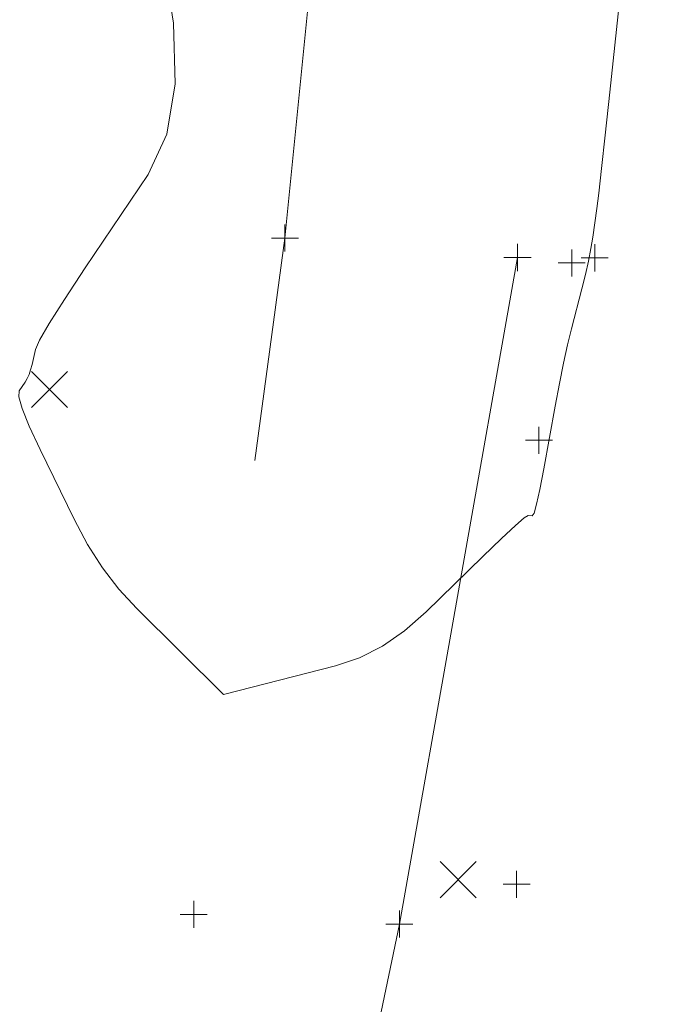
# Model space of a CAD drawing. Extents: x 1620613 to 1693141, y 557269 to 607790.
# Tile 970 of 1056: x 1620912 to 1620924, y 607283 to 607301. Entities that reach past the tile are written whole.
import ezdxf

# ---------------------------------------------------------------- set-up
doc = ezdxf.new("R2010")
doc.units = 0
doc.header["$LTSCALE"] = 10
doc.header["$MEASUREMENT"] = 0
for name, pattern in [('DGN Style 1', [4.415544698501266, 0.007346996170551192, -4.408197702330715]), ('DGN Style 2', [7.346996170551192, 4.408197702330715, -2.938798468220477]), ('DGN Style 3', [10.28579463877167, 7.346996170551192, -2.938798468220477]), ('DGN Style 4', [11.762540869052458, 5.877596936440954, -2.938798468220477, 0.007346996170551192, -2.938798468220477]), ('DGN Style 5', [5.142897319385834, 2.204098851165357, -2.938798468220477])]:
    doc.linetypes.add(name, pattern=pattern)
for name, color, linetype, lineweight in [('DT_X_Contour_Minor', 136, 'DGN Style 3', 0), ('PV_X_COP', 4, 'DGN Style 4', 0), ('PV_X_Curb', 120, 'DGN Style 1', 0), ('PV_X_Walk', 120, 'DGN Style 5', 0), ('SV_X_Random_Point (Construction)', 7, 'Continuous', 0), ('SV_X_Top_of_Bank', 97, 'DGN Style 2', 0)]:
    doc.layers.add(name, color=color, linetype=linetype, lineweight=lineweight)
doc.layers.add('PM_X_Surveyed_Line', color=1, linetype='Continuous', lineweight=30, plot=False)
doc.layers.add('SV_X_Shot_Marker (Construction)', color=2, linetype='Continuous', lineweight=0, transparency=0.5)

# ---------------------------------------------------------------- blocks, each defined once
blk = doc.blocks.new('SVPT_442')
at = {"layer": 'SV_X_Shot_Marker (Construction)', "transparency": 33554495}
for p, q in [((0, 0.02499999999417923), (0, -0.02500000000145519)), ((-0.02499999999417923, -7.275957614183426e-12), (0.02499999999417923, -7.275957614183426e-12))]:
    blk.add_line(p, q, dxfattribs=at)
blk.add_point((0, -7.275957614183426e-12), dxfattribs=at)
blk = doc.blocks.new('SVPT_443')
at = {"layer": 'SV_X_Shot_Marker (Construction)', "transparency": 33554495}
for p, q in [((2.91038304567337e-11, 0.02500000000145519), (2.91038304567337e-11, -0.02499999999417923)), ((-0.02499999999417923, 7.275957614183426e-12), (0.02500000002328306, 7.275957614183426e-12))]:
    blk.add_line(p, q, dxfattribs=at)
blk.add_point((2.91038304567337e-11, 7.275957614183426e-12), dxfattribs=at)
blk = doc.blocks.new('SVPT_444')
at = {"layer": 'SV_X_Shot_Marker (Construction)', "transparency": 33554495}
for p, q in [((0, 0.02500000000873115), (0, -0.02499999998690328)), ((-0.02499999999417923, 7.275957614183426e-12), (0.02499999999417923, 7.275957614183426e-12))]:
    blk.add_line(p, q, dxfattribs=at)
blk.add_point((0, 7.275957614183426e-12), dxfattribs=at)
blk = doc.blocks.new('SVPT_445')
at = {"layer": 'SV_X_Shot_Marker (Construction)', "transparency": 33554495}
for p, q in [((0, 0.02500000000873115), (0, -0.02499999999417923)), ((-0.02499999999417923, 7.275957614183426e-12), (0.02499999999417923, 7.275957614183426e-12))]:
    blk.add_line(p, q, dxfattribs=at)
blk.add_point((0, 7.275957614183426e-12), dxfattribs=at)
blk = doc.blocks.new('SVPT_446')
at = {"layer": 'SV_X_Shot_Marker (Construction)', "transparency": 33554495}
for p, q in [((0, 0.02500000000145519), (0, -0.02499999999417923)), ((-0.02499999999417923, 0), (0.02499999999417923, 0))]:
    blk.add_line(p, q, dxfattribs=at)
blk.add_point((0, 0), dxfattribs=at)
blk = doc.blocks.new('SVPT_447')
at = {"layer": 'SV_X_Shot_Marker (Construction)', "transparency": 33554495}
for p, q in [((0, 0.02500000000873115), (0, -0.02499999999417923)), ((-0.02499999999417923, 7.275957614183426e-12), (0.02499999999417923, 7.275957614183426e-12))]:
    blk.add_line(p, q, dxfattribs=at)
blk.add_point((0, 7.275957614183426e-12), dxfattribs=at)
blk = doc.blocks.new('SVPT_448')
at = {"layer": 'SV_X_Shot_Marker (Construction)', "transparency": 33554495}
for p, q in [((0, 0.02500000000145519), (0, -0.02499999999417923)), ((-0.02499999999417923, 7.275957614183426e-12), (0.02499999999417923, 7.275957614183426e-12))]:
    blk.add_line(p, q, dxfattribs=at)
blk.add_point((0, 7.275957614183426e-12), dxfattribs=at)
blk = doc.blocks.new('SVPT_449')
at = {"layer": 'SV_X_Shot_Marker (Construction)', "transparency": 33554495}
for p, q in [((0, 0.02500000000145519), (0, -0.02500000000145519)), ((-0.02499999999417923, 0), (0.02499999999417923, 0))]:
    blk.add_line(p, q, dxfattribs=at)
blk.add_point((0, 0), dxfattribs=at)
blk = doc.blocks.new('X_78')
at = {"layer": 'SV_X_Random_Point (Construction)', "color": 7, "linetype": 'Continuous', "lineweight": 0, "transparency": 33554559}
for p, q in [((-0.03333333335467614, -0.03337499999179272), (0.03333333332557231, 0.03337500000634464)), ((-0.03333333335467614, 0.03337500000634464), (0.03333333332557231, -0.03337499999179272))]:
    blk.add_line(p, q, dxfattribs=at)
blk = doc.blocks.new('X_83')
at = {"layer": 'SV_X_Random_Point (Construction)', "color": 7, "linetype": 'Continuous', "lineweight": 0, "transparency": 33554559}
for p, q in [((-0.03333333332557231, -0.03337499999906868), (0.03333333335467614, 0.03337500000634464)), ((-0.03333333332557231, 0.03337500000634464), (0.03333333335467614, -0.03337499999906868))]:
    blk.add_line(p, q, dxfattribs=at)
blk = doc.blocks.new('*U1004')
at = {"layer": 'DT_X_Contour_Minor', "transparency": 33554559, "elevation": 4.600041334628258, "flags": 128}
blk.add_lwpolyline([(-96.18185696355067, -43.1906032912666), (-98.90073128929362, -44.40294312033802), (-100.9036811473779, -45.29570540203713), (-102.1907065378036, -45.86889013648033), (-102.7618074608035, -46.12249732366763), (-103.3301772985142, -46.37267975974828), (-103.6471896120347, -46.51297676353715), (-104.1719491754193, -46.74623094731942), (-104.9044559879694, -47.0724423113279), (-105.8447100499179, -47.4916108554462), (-108.6290505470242, -48.73333654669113), (-109.6445984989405, -49.18775848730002), (-110.6029869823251, -49.61973004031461), (-111.5042159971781, -50.02925120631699), (-112.3482855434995, -50.41632198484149), (-114.5229250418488, -51.41857687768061), (-115.2507524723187, -51.75348277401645), (-115.8032551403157, -52.00650929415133), (-116.1804330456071, -52.17765643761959), (-116.382286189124, -52.26692420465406), (-116.6867948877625, -52.39579908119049), (-116.7870523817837, -52.43862440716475), (-116.859443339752, -52.47044422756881), (-116.9039677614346, -52.49125854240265), (-116.9206256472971, -52.50106735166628), (-116.9333405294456, -52.52116228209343), (-116.5436797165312, -53.27847961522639), (-116.4695936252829, -53.4225767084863), (-116.4143328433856, -53.53030341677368), (-116.3778973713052, -53.60165974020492), (-116.3602872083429, -53.63664567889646), (-116.3220321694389, -53.7150491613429), (-115.7791189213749, -53.54974442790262), (-115.6688955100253, -53.51805072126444), (-115.5709023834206, -53.49381448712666), (-115.4851395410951, -53.47703572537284), (-115.411606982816, -53.46771443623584), (-115.0969923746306, -53.44161585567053), (-115.2324353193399, -53.64035154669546), (-115.2550540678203, -53.67713255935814), (-115.2648633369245, -53.70230315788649), (-115.2618631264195, -53.71586334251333), (-115.2460534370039, -53.71781311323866), (-115.1423861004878, -53.6998210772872), (-115.133742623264, -53.706039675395), (-115.1216479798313, -53.76204144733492), (-115.0890683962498, -53.9273816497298), (-115.0360038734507, -54.20206028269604), (-114.9624544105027, -54.58607734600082), (-114.7390092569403, -55.75590742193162), (-114.6269301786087, -56.31522867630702), (-114.4582768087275, -57.11581988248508), (-114.2330491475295, -58.157681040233), (-113.9512471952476, -59.4408121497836), (-113.1243429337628, -63.1841883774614), (-112.9075165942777, -64.4934944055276), (-112.8772157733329, -65.61388031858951), (-113.033440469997, -66.54534611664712), (-113.3761906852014, -67.28789179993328), (-114.538891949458, -69.01612013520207), (-114.9233682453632, -69.59623551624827), (-115.2047711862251, -70.04041040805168), (-115.383100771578, -70.34864481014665), (-115.458357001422, -70.52093872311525), (-115.5216091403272, -70.79913517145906), (-115.5474773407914, -70.89778408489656), (-115.5776428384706, -70.98508348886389), (-115.6121056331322, -71.06103338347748), (-115.6508657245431, -71.1256337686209), (-115.7599556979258, -71.28276878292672), (-115.7663437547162, -71.39483327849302), (-115.7036904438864, -71.61317550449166), (-115.5719957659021, -71.93779546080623), (-115.3712597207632, -72.36869314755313), (-114.743908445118, -73.6594572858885), (-114.4952008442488, -74.12553165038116), (-114.2195914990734, -74.55568163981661), (-113.9170804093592, -74.94990725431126), (-113.587667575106, -75.30820849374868), (-111.9876369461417, -76.89645740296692), (-109.9135531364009, -76.36414246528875), (-109.4756694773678, -76.2164239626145), (-109.0509115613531, -76.00140342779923), (-108.6392793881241, -75.7190808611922), (-108.2407729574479, -75.36945626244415), (-107.1955901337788, -74.3473879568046), (-106.84919931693, -74.01239636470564), (-106.5939139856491, -73.77397281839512), (-106.4297341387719, -73.63211731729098), (-106.356659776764, -73.58682986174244), (-106.2832687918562, -73.59482070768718), (-106.2492577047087, -73.5429833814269), (-106.2022676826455, -73.38147826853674), (-106.1422987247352, -73.11030536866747), (-106.0693508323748, -72.72946468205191), (-105.8575178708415, -71.56766580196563), (-105.7790259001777, -71.15181670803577), (-105.7024247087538, -70.77561858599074), (-105.6277142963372, -70.4390714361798), (-105.5548946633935, -70.14217525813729), (-105.3632300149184, -69.40332007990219), (-105.29685646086, -69.13588784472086), (-105.2414842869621, -68.88773252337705), (-105.1971134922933, -68.65885411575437), (-105.1637440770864, -68.44925262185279), (-105.0894274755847, -67.91601785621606), (-105.0535471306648, -67.63198973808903), (-105.0016435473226, -67.17983145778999), (-104.9337167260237, -66.55954301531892), (-104.8497666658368, -65.77112441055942), (-104.4206121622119, -61.69953387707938), (-102.4294199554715, -65.53760108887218), (-101.8076415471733, -66.49082330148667), (-100.7956744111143, -67.70560399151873), (-99.39351854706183, -69.18194315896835), (-97.60117395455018, -70.91984080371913), (-88.32645882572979, -79.64033292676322), (-78.70472393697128, -72.05712243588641), (-76.78680656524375, -70.55496712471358), (-75.1566551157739, -69.29844854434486), (-73.81426958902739, -68.28756669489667), (-72.75964998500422, -67.52232157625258), (-68.50954565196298, -64.52433006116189), (-68.12731640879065, -63.93536553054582), (-68.05569150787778, -63.83129781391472), (-68.00462933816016, -63.7715080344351), (-67.97412989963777, -63.75599619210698), (-67.96419319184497, -63.78476228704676), (-67.96580159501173, -64.02231924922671), (-66.6604678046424, -68.76579914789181), (-66.35541888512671, -69.87668707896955), (-65.99970089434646, -71.17643091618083), (-65.59331383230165, -72.66503065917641), (-65.13625769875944, -74.34248630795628), (-62.88510124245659, -82.61127644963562), (-61.90729481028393, -81.11830826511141), (-61.5401436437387, -80.39838070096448), (-60.85775004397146, -78.87844151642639), (-59.86011401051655, -76.5584907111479), (-58.5472355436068, -73.43852828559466), (-51.68490368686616, -57.01200985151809), (-52.38276359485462, -55.85903461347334), (-52.56708064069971, -55.60641386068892), (-52.82094896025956, -55.34268384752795), (-53.14436855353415, -55.06784457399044), (-53.53733942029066, -54.78189603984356), (-54.67799676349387, -54.00455426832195), (-55.05337353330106, -53.74895424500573), (-55.32401083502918, -53.56516050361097), (-55.48990866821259, -53.45317304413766), (-55.55106703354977, -53.4129918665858), (-55.57450338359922, -53.40158376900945), (-55.60493453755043, -53.41238350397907), (-55.67865073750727, -53.45333878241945), (-55.79565198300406, -53.52444960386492), (-55.95593827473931, -53.62571596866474), (-56.8049394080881, -54.16865527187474), (-57.21051618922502, -54.62951307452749), (-57.27753140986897, -54.68252730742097), (-57.3047584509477, -54.64405951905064), (-57.29219731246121, -54.51410970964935), (-57.23984799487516, -54.29267787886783), (-57.04719890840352, -53.58021696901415), (-56.9590429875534, -53.3511509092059), (-56.83906203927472, -53.19829841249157), (-56.68725606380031, -53.12165947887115), (-56.50362506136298, -53.12123410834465), (-55.97150901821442, -53.22171787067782), (-55.79676841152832, -53.25458398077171), (-55.67163362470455, -53.27781948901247), (-55.59610465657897, -53.29142439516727), (-55.5701815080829, -53.29539869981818), (-55.56719420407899, -53.29315604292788), (-55.55588423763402, -53.28807582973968), (-55.52419481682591, -53.27451718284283), (-55.47212594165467, -53.2524801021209), (-55.39967761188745, -53.22196458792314), (-55.01403334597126, -53.05977584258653), (-53.13814880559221, -52.13566334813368), (-52.78346184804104, -51.95833340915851), (-52.52335149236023, -51.8223918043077), (-52.35781773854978, -51.72783853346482), (-52.28686058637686, -51.67467359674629), (-52.17640594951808, -51.52314333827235), (-52.11219461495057, -50.42500266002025), (-52.06810569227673, -49.97132789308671), (-51.96335806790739, -49.08093531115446), (-51.79795174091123, -47.75382491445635), (-51.57188671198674, -45.98999670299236), (-50.37537960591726, -36.73979014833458), (-49.9305801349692, -35.5276810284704), (-49.79016525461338, -35.26059403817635), (-49.55954895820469, -34.97880840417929), (-49.23873124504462, -34.68232412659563), (-48.82771211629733, -34.37114120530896), (-47.61139255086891, -33.52172189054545), (-47.26938923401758, -33.20150416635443), (-47.1556189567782, -32.87791547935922), (-47.27008172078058, -32.55095582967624), (-47.61277752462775, -32.22062521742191), (-48.83094372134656, -31.3352489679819), (-49.24844518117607, -31.0058236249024), (-49.5873249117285, -30.68157978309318), (-49.84758291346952, -30.36251744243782), (-50.02921918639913, -30.0486366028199), (-50.4087536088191, -29.21852969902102), (-50.54230649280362, -28.93572511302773), (-50.65831432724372, -28.70989153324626), (-50.75677711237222, -28.54102895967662), (-50.83769484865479, -28.42913739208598), (-51.03008207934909, -28.20672122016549), (-51.12030571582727, -28.08733798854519), (-51.24668620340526, -27.89600042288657), (-51.40922354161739, -27.63270852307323), (-51.60791773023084, -27.29746228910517), (-52.18597803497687, -26.30753321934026), (-52.38193579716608, -25.98133732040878), (-52.53626385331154, -25.74519642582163), (-52.64896220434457, -25.59911053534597), (-52.72003085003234, -25.54307964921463), (-52.95454855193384, -25.49173052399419), (-52.97154294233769, -25.48472113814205), (-52.97311472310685, -25.4819670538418), (-52.97054675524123, -25.47670882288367), (-52.96383903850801, -25.46894644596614), (-52.95299157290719, -25.45867992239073), (-52.89271065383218, -25.4049264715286), (-52.63882277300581, -25.20944960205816), (-52.57821930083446, -25.16640901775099), (-52.50521797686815, -25.12106306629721), (-52.41981880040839, -25.07341174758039), (-52.32202177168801, -25.02345506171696), (-51.83670731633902, -24.78494467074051), (-52.29129623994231, -23.92349814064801), (-52.37665783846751, -23.76177802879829), (-52.43791880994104, -23.64580906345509), (-52.47507915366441, -23.57559124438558), (-52.48813887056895, -23.55112457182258), (-52.49284941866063, -23.54369944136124), (-52.50789361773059, -23.48699744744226), (-52.52270773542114, -23.48186873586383), (-52.56070257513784, -23.49078345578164), (-52.62187813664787, -23.5137416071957), (-52.70623441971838, -23.55074318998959), (-52.96209213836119, -23.66813865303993), (-53.11976353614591, -23.74350193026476), (-53.40088444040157, -23.88154516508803), (-53.80545485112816, -24.08226835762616), (-54.33347476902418, -24.34567150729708), (-55.90612722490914, -25.13165318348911), (-56.42642409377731, -25.39160229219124), (-56.80782535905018, -25.58196336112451), (-57.05033102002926, -25.7027363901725), (-57.15394107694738, -25.75392137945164), (-57.24504042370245, -25.79763063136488), (-57.29303368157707, -25.82019887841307), (-57.36868894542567, -25.85512168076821), (-57.47200621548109, -25.90239903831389), (-57.60298549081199, -25.96203095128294), (-57.98914623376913, -26.13752212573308), (-58.49930141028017, -26.36611529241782), (-59.74014638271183, -26.92027641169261), (-61.71168115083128, -27.80000548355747), (-64.41390571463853, -29.00530250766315), (-72.59409094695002, -32.65351850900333), (-75.29847502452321, -33.8597251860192), (-77.27648833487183, -34.7421832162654), (-78.52813087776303, -35.30089259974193), (-79.053402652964, -35.53585333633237), (-79.48563302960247, -35.73075043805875), (-79.66521138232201, -35.81177129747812), (-79.87977365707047, -35.90866104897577), (-80.12931985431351, -36.02141969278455), (-80.41384997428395, -36.15004722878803), (-81.2192421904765, -36.51421251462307), (-81.86811608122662, -36.80522032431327), (-83.21069359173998, -37.40511978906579), (-85.24697472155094, -38.31391090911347), (-87.97695947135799, -39.53159368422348), (-96.18185696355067, -43.1906032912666)], dxfattribs=at)

msp = doc.modelspace()

# ---------------------------------------------------------------- linework, layer by layer
at = {"layer": 'PM_X_Surveyed_Line', "extrusion": (0.6531616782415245, -0.06409822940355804, 0.7545006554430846), "elevation": 1020605.513725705, "flags": 128}
msp.add_lwpolyline([(762734.4415175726, -1171709.344861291), (762710.2611747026, -1171710.17158229), (762685.4787779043, -1171710.479763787), (762663.8953154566, -1171710.578337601), (762641.1573022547, -1171711.145301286), (762616.6546980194, -1171711.478034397), (762591.303088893, -1171711.485589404), (762566.3056551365, -1171711.534400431), (762541.6559533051, -1171711.578955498), (762518.3574970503, -1171711.385161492), (762489.3354896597, -1171710.837168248)], dxfattribs=at)
at = {"layer": 'PV_X_COP', "extrusion": (0.7938706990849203, -0.0791484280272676, 0.6029136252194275), "elevation": 1239386.941335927, "flags": 128}
msp.add_lwpolyline([(764895.0615285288, -935300.3740026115), (764917.5906198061, -935300.8099700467), (764942.2459636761, -935301.2133780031), (764966.7853739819, -935301.2683036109), (764996.5705035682, -935301.1899899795), (765019.8871979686, -935301.0499512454), (765044.4361161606, -935300.6724676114), (765066.2855157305, -935300.2668285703), (765095.2024054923, -935299.7304273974), (765118.8510685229, -935299.4598946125), (765139.3405291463, -935299.1475559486)], dxfattribs=at)
at = {"layer": 'PV_X_Curb', "extrusion": (0.9919668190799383, -0.1008825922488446, 0.07631862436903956), "elevation": 1546716.42440947, "flags": 128}
msp.add_lwpolyline([(768201.7261914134, -117330.1680431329), (768181.3025124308, -117330.3433096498), (768169.6429030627, -117330.4975773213), (768154.9580641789, -117330.5940658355), (768144.3656965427, -117330.7749018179), (768133.1903749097, -117330.9826664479), (768112.3280519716, -117331.3500171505), (768102.2065727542, -117331.4810831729), (768078.7977253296, -117331.7795674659), (768066.1723084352, -117331.898995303), (768055.8269525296, -117331.991173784), (768039.2993659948, -117332.0540785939), (768024.1681972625, -117332.3136006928), (767982.7574225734, -117331.7588907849), (767962.2025232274, -117331.2012565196)], dxfattribs=at)
at = {"layer": 'PV_X_Curb', "extrusion": (-0.2115421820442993, -0.01185893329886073, 0.9772969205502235), "elevation": -349063.9139294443, "flags": 128}
msp.add_lwpolyline([(-515639.1893498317, 1615085.574935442), (-515618.8511109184, 1615082.475456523), (-515615.6148081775, 1615081.669790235)], dxfattribs=at)
at = {"layer": 'PV_X_Walk', "flags": 128}
for points, elevation in [([(1620918.982000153, 607314.6753107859), (1620917.211000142, 607296.8667107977), (1620915.525000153, 607284.3726107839), (1620915.065000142, 607282.214910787), (1620913.285000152, 607274.0197107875), (1620910.543000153, 607264.13221079), (1620907.741000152, 607255.5895107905), (1620906.833000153, 607251.9498107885), (1620903.839000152, 607226.9398107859), (1620902.312000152, 607212.666410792), (1620901.126000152, 607202.643110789), (1620900.268000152, 607192.9127107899), (1620898.299000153, 607175.109310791), (1620897.227000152, 607174.6483107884), (1620889.948000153, 607175.380310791)], 1054.555766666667), ([(1620921.507000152, 607296.5082107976), (1620919.324000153, 607284.193910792), (1620918.888000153, 607282.0920107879), (1620916.884000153, 607273.0829107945), (1620913.947000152, 607262.823310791), (1620911.631000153, 607255.0316107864), (1620911.008000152, 607252.8610107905), (1620907.809000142, 607226.9203107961), (1620905.945000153, 607212.0765107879), (1620905.143000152, 607201.8273107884), (1620904.260000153, 607192.8987107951), (1620902.383000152, 607175.017010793), (1620909.589000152, 607173.6413107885)], 1054.436815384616)]:
    msp.add_lwpolyline(points, dxfattribs=dict(at, elevation=elevation))
at = {"layer": 'SV_X_Top_of_Bank', "extrusion": (0.007114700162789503, -0.05176716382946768, 0.9986338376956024), "elevation": -18855.21206843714, "flags": 128}
msp.add_lwpolyline([(1688341.399474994, 380495.2335694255), (1688359.531308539, 380495.7043637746), (1688370.463455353, 380498.0725351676), (1688395.572580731, 380506.740670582), (1688420.940108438, 380511.7574321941), (1688444.138128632, 380518.355338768), (1688467.22231404, 380528.7305743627), (1688491.262317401, 380540.2151339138), (1688508.535586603, 380545.2887184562), (1688513.5223003, 380548.4010002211), (1688516.051220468, 380548.1495454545), (1688520.39603739, 380549.3039635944), (1688525.368929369, 380551.0706712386)], dxfattribs=at)
at = {"layer": 'SV_X_Top_of_Bank', "extrusion": (0.168901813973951, -0.4467975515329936, 0.8785465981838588), "elevation": 3356.978483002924, "flags": 128}
msp.add_lwpolyline([(1730947.770607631, -3965.265990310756), (1730946.805849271, -3964.96904812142), (1730946.663359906, -3964.804005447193), (1730941.67030618, -3965.055207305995), (1730939.350192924, -3965.361981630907), (1730937.749893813, -3967.172645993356), (1730926.574366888, -3968.532772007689), (1730874.446998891, -3968.466137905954), (1730864.586120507, -3969.339779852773), (1730855.732144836, -3969.748913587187), (1730845.815665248, -3968.420788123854), (1730844.088985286, -3969.592587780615), (1730838.536446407, -3969.077424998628), (1730833.231231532, -3969.713117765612)], dxfattribs=at)

# ---------------------------------------------------------------- block references
at = {"layer": 'DT_X_Contour_Minor', "transparency": 33554559}
msp.add_blockref('*U1004', (1621028.060791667, 607365.3311666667, 1050.599958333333), dxfattribs=at)
at = {"layer": 'SV_X_Random_Point (Construction)', "color": 7, "linetype": 'Continuous', "lineweight": 0, "transparency": 33554559, "xscale": 10, "yscale": 10, "zscale": 10}
for name, p in [('X_78', (1620912.863000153, 607294.0717107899, 1055.231599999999)), ('X_83', (1620920.412000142, 607285.014710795, 1054.9637))]:
    msp.add_blockref(name, p, dxfattribs=at)
at = {"layer": 'SV_X_Shot_Marker (Construction)', "transparency": 33554495, "xscale": 10, "yscale": 10, "zscale": 10}
for name, p in [('SVPT_442', (1620917.211000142, 607296.8667107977, 1055.3233)), ('SVPT_443', (1620921.507000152, 607296.5082107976, 1055.364599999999)), ('SVPT_444', (1620922.508000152, 607296.4081107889, 1055.419200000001)), ('SVPT_445', (1620922.933000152, 607296.5023107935, 1055.1397)), ('SVPT_447', (1620921.903000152, 607293.1328107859, 1055.2485)), ('SVPT_446', (1620921.491000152, 607284.9292107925, 1054.9648)), ('SVPT_449', (1620915.525000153, 607284.3726107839, 1055.140599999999)), ('SVPT_448', (1620919.324000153, 607284.193910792, 1055.1412))]:
    msp.add_blockref(name, p, dxfattribs=at)

doc.saveas('drawing.dxf')
